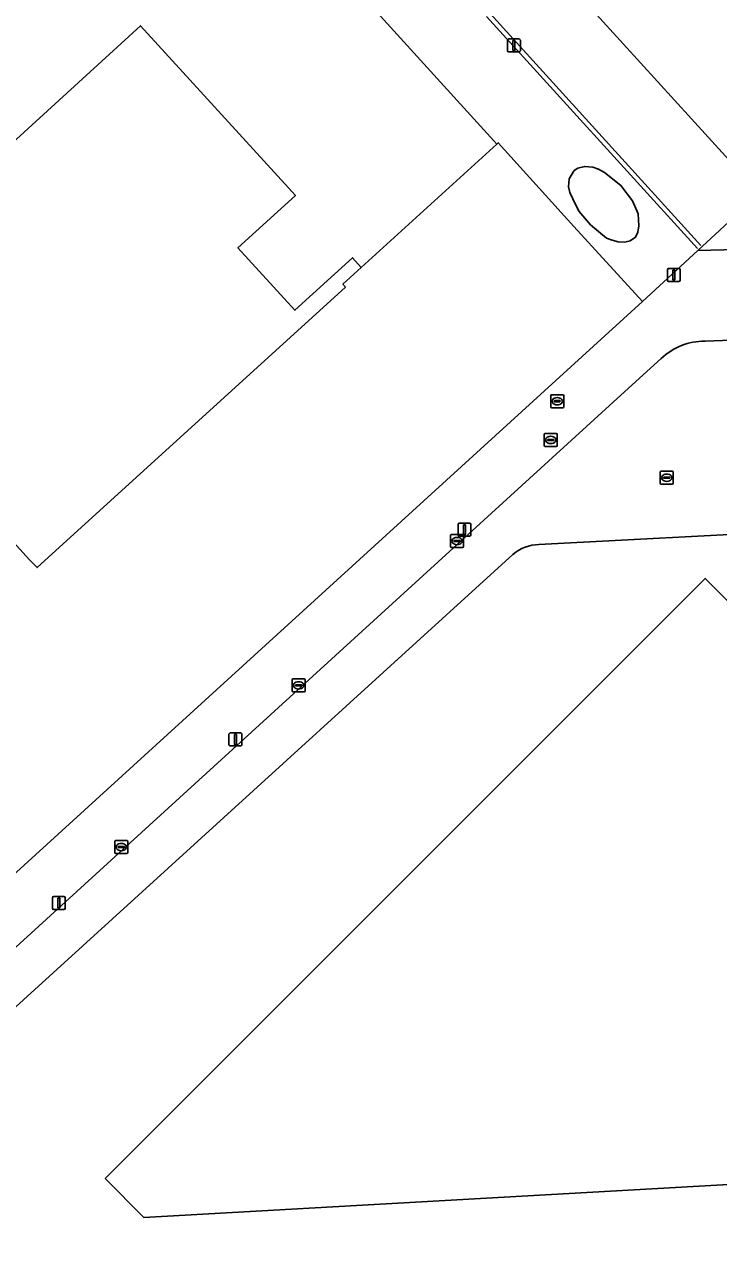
# Model space of a CAD drawing. Extents: x 161084 to 161928, y 385354 to 386522.
# Drawn here: x 161156.4 to 161209.8, y 386310.1 to 386404.4 of the extents above; entities that cross this region are included whole.
import ezdxf

# ---------------------------------------------------------------- set-up
doc = ezdxf.new("R2010")
doc.units = 0
for name, color, linetype in [('IMGEO_Afsluitpaal', 7, 'Continuous'), ('IMGEO_Brandkraan', 7, 'Continuous'), ('IMGEO_Erf', 7, 'Continuous'), ('IMGEO_Groenvoorziening', 7, 'Continuous'), ('IMGEO_Kolk', 7, 'Continuous'), ('IMGEO_Lichtmast', 7, 'Continuous'), ('IMGEO_Lijnafwatering', 7, 'Continuous'), ('IMGEO_Pand', 7, 'Continuous'), ('IMGEO_Pand_vergunning_verleend', 7, 'Continuous'), ('IMGEO_Rijbaan_lokaal_open', 7, 'Continuous'), ('IMGEO_Rioolput', 7, 'Continuous'), ('IMGEO_Voetpad_open', 7, 'Continuous')]:
    doc.layers.add(name, color=color, linetype=linetype)

msp = doc.modelspace()

# ---------------------------------------------------------------- linework, layer by layer
at = {"layer": 'IMGEO_Afsluitpaal'}
for p, q in [((161205.899, 386384.714), (161205.899, 386385.514)), ((161205.899, 386385.514), (161205.899, 386384.714)), ((161205.999, 386385.614), (161206.789, 386385.614)), ((161206.789, 386385.614), (161205.999, 386385.614)), ((161206.889, 386385.514), (161206.889, 386384.714)), ((161206.889, 386384.714), (161206.889, 386385.514)), ((161206.789, 386384.614), (161205.999, 386384.614)), ((161205.999, 386384.614), (161206.789, 386384.614))]:
    msp.add_line(p, q, dxfattribs=at)
msp.add_lwpolyline([(161206.319, 386385.489), (161206.469, 386385.489), (161206.469, 386384.739), (161206.319, 386384.739), (161206.319, 386385.489)], dxfattribs=at)
for centre, start, end in [((161205.999, 386385.514), 90, 180), ((161205.999, 386385.514), 90, 180), ((161205.999, 386384.714), 180, 270), ((161205.999, 386384.714), 180, 270), ((161206.789, 386385.514), 0, 90), ((161206.789, 386385.514), 360, 90), ((161206.789, 386384.714), 270, 0), ((161206.789, 386384.714), 270, 0)]:
    msp.add_arc(centre, 0.1, start, end, dxfattribs=at)
at = {"layer": 'IMGEO_Brandkraan'}
for p, q in [((161196.914, 386374.967), (161196.914, 386375.819)), ((161196.989, 386375.893), (161197.841, 386375.893)), ((161197.173, 386375.387), (161197.173, 386375.399)), ((161197.611, 386375.35), (161197.213, 386375.35)), ((161197.216, 386375.436), (161197.614, 386375.436)), ((161197.402, 386375.673), (161197.427, 386375.673)), ((161197.657, 386375.399), (161197.657, 386375.387)), ((161197.915, 386375.819), (161197.915, 386374.967)), ((161197.841, 386374.893), (161196.989, 386374.893)), ((161197.425, 386375.113), (161197.4, 386375.113))]:
    msp.add_line(p, q, dxfattribs=at)
for points in [[(161196.914, 386374.967), (161196.914, 386375.819)], [(161196.989, 386375.893), (161197.841, 386375.893)], [(161197.915, 386375.819), (161197.915, 386374.967)], [(161197.841, 386374.893), (161196.989, 386374.893)]]:
    msp.add_lwpolyline(points, dxfattribs=at)
for centre, radius, start, end in [((161196.991, 386375.817), 0.0765, 91.55205, 178.44795), ((161196.991, 386375.817), 0.0765, 91.55205, 178.44795), ((161197.213, 386375.396), 0.0403, 85.87752, 175.75265), ((161197.21, 386375.386), 0.0366, 178.93798, 274.71019), ((161197.614, 386375.393), 0.043, 264.86636, 352.45326), ((161197.618, 386375.398), 0.0386, 1.73085, 96.63898), ((161197.839, 386375.817), 0.0765, 1.55205, 88.44795), ((161197.839, 386375.817), 0.0765, 1.55205, 88.44795), ((161196.991, 386374.969), 0.0765, 181.55205, 268.44795), ((161196.991, 386374.969), 0.0765, 181.55205, 268.44795), ((161197.839, 386374.969), 0.0765, 271.55205, 358.44795), ((161197.839, 386374.969), 0.0765, 271.55205, 358.44795)]:
    msp.add_arc(centre, radius, start, end, dxfattribs=at)
for centre, major_axis, ratio, start_param, end_param in [((161197.401, 386375.393), (-0.387, 0.002), 0.722429, 4.712389, 7.853982), ((161197.426, 386375.393), (-0.39, 0.002), 0.717154, 1.570796, 4.712389)]:
    msp.add_ellipse(centre, major_axis=major_axis, ratio=ratio, start_param=start_param, end_param=end_param, dxfattribs=at)
at = {"layer": 'IMGEO_Erf'}
msp.add_lwpolyline([(161181.101, 386384.176), (161180.907, 386384.401), (161182.315, 386385.687), (161181.635, 386386.432), (161177.211, 386382.394), (161172.822, 386387.201), (161177.246, 386391.24), (161165.319, 386404.304), (161151.55, 386391.734), (161154.765, 386365.391), (161156.764, 386363.185), (161157.344, 386362.583)], close=True, dxfattribs=at)
at = {"layer": 'IMGEO_Groenvoorziening'}
msp.add_lwpolyline([(161201.07, 386393.001), (161200.604, 386393.257), (161200.159, 386393.42), (161199.538, 386393.47), (161199.004, 386393.335), (161198.711, 386393.146), (161198.335, 386392.52), (161198.277, 386391.901), (161198.389, 386391.449), (161198.61, 386390.961), (161199.069, 386390.021), (161199.983, 386388.961), (161201.205, 386387.952), (161201.648, 386387.788), (161202.099, 386387.67), (161202.62, 386387.646), (161203.039, 386387.745), (161203.445, 386388.022), (161203.629, 386388.408), (161203.691, 386388.905), (161203.684, 386389.361), (161203.65, 386389.819), (161203.209, 386390.807), (161202.319, 386392.004)], close=True, dxfattribs=at)
for points in [[(161217.726, 386321.804), (161217.633, 386324.019), (161216.866, 386340.29), (161215.819, 386361.139), (161215.759, 386362.344), (161215.591, 386365.376), (161196.008, 386364.361)], [(161194.008, 386363.588), (161174.027, 386345.43), (161145.413, 386319.427), (161138.33, 386312.926), (161140.536, 386296.162), (161184.194, 386298.386), (161184.421, 386294.81), (161186.536, 386294.669), (161186.264, 386300.187), (161189.334, 386300.339), (161192.199, 386300.481), (161195.063, 386300.624), (161197.928, 386300.766), (161200.793, 386300.908), (161203.658, 386301.05), (161206.523, 386301.193), (161209.387, 386301.335), (161212.252, 386301.477), (161215.04, 386301.616), (161219.328, 386301.899), (161219.073, 386306.93), (161218.794, 386312.431)]]:
    msp.add_lwpolyline(points, dxfattribs=at)
msp.add_arc((161196.085, 386361.188), 3.174, 91.38853, 130.87451, dxfattribs=at)
at = {"layer": 'IMGEO_Kolk'}
for p, q in [((161205.351, 386369.073), (161205.351, 386369.925)), ((161205.426, 386369.999), (161206.278, 386369.999)), ((161205.839, 386369.779), (161205.864, 386369.779)), ((161206.352, 386369.925), (161206.352, 386369.073)), ((161206.278, 386368.999), (161205.426, 386368.999)), ((161205.61, 386369.493), (161205.61, 386369.505)), ((161206.048, 386369.456), (161205.65, 386369.456)), ((161205.653, 386369.542), (161206.051, 386369.542)), ((161205.862, 386369.219), (161205.837, 386369.219)), ((161206.094, 386369.505), (161206.094, 386369.493)), ((161189.2, 386364.198), (161189.2, 386365.05)), ((161189.275, 386365.124), (161190.127, 386365.124)), ((161190.201, 386365.05), (161190.201, 386364.198)), ((161190.127, 386364.124), (161189.275, 386364.124)), ((161189.459, 386364.618), (161189.459, 386364.63)), ((161189.897, 386364.581), (161189.499, 386364.581)), ((161189.502, 386364.667), (161189.9, 386364.667)), ((161189.711, 386364.344), (161189.686, 386364.344)), ((161189.688, 386364.904), (161189.713, 386364.904)), ((161189.943, 386364.63), (161189.943, 386364.618)), ((161176.998, 386353.084), (161176.998, 386353.936)), ((161177.073, 386354.01), (161177.925, 386354.01)), ((161177.486, 386353.79), (161177.511, 386353.79)), ((161177.999, 386353.936), (161177.999, 386353.084)), ((161177.925, 386353.01), (161177.073, 386353.01)), ((161177.257, 386353.504), (161177.257, 386353.516)), ((161177.695, 386353.467), (161177.297, 386353.467)), ((161177.3, 386353.553), (161177.698, 386353.553)), ((161177.509, 386353.23), (161177.484, 386353.23)), ((161177.741, 386353.516), (161177.741, 386353.504)), ((161163.33, 386340.635), (161163.33, 386341.487)), ((161163.405, 386341.561), (161164.257, 386341.561)), ((161163.818, 386341.341), (161163.843, 386341.341)), ((161164.331, 386341.487), (161164.331, 386340.635)), ((161164.257, 386340.561), (161163.405, 386340.561)), ((161163.589, 386341.055), (161163.589, 386341.067)), ((161164.027, 386341.018), (161163.629, 386341.018)), ((161163.632, 386341.104), (161164.03, 386341.104)), ((161163.841, 386340.781), (161163.816, 386340.781)), ((161164.073, 386341.067), (161164.073, 386341.055))]:
    msp.add_line(p, q, dxfattribs=at)
for points in [[(161205.351, 386369.073), (161205.351, 386369.925)], [(161205.426, 386369.999), (161206.278, 386369.999)], [(161206.352, 386369.925), (161206.352, 386369.073)], [(161206.278, 386368.999), (161205.426, 386368.999)], [(161189.2, 386364.198), (161189.2, 386365.05)], [(161189.275, 386365.124), (161190.127, 386365.124)], [(161190.201, 386365.05), (161190.201, 386364.198)], [(161190.127, 386364.124), (161189.275, 386364.124)], [(161176.998, 386353.084), (161176.998, 386353.936)], [(161177.073, 386354.01), (161177.925, 386354.01)], [(161177.999, 386353.936), (161177.999, 386353.084)], [(161177.925, 386353.01), (161177.073, 386353.01)], [(161163.33, 386340.635), (161163.33, 386341.487)], [(161163.405, 386341.561), (161164.257, 386341.561)], [(161164.331, 386341.487), (161164.331, 386340.635)], [(161164.257, 386340.561), (161163.405, 386340.561)]]:
    msp.add_lwpolyline(points, dxfattribs=at)
for centre, radius, start, end in [((161205.428, 386369.923), 0.0765, 91.55205, 178.44795), ((161205.428, 386369.923), 0.0765, 91.55205, 178.44795), ((161206.276, 386369.923), 0.0765, 1.55205, 88.44795), ((161206.276, 386369.923), 0.0765, 1.55205, 88.44795), ((161205.428, 386369.075), 0.0765, 181.55205, 268.44795), ((161205.428, 386369.075), 0.0765, 181.55205, 268.44795), ((161205.65, 386369.502), 0.0403, 85.87752, 175.75265), ((161205.647, 386369.492), 0.0366, 178.93798, 274.71019), ((161206.051, 386369.499), 0.043, 264.86636, 352.45326), ((161206.055, 386369.504), 0.0386, 1.73085, 96.63898), ((161206.276, 386369.075), 0.0765, 271.55205, 358.44795), ((161206.276, 386369.075), 0.0765, 271.55205, 358.44795), ((161189.277, 386365.048), 0.0765, 91.55205, 178.44795), ((161189.277, 386365.048), 0.0765, 91.55205, 178.44795), ((161190.125, 386365.048), 0.0765, 1.55205, 88.44795), ((161190.125, 386365.048), 0.0765, 1.55205, 88.44795), ((161189.277, 386364.2), 0.0765, 181.55205, 268.44795), ((161189.277, 386364.2), 0.0765, 181.55205, 268.44795), ((161189.499, 386364.627), 0.0403, 85.87752, 175.75265), ((161189.496, 386364.617), 0.0366, 178.93798, 274.71019), ((161189.9, 386364.624), 0.043, 264.86636, 352.45326), ((161189.904, 386364.629), 0.0386, 1.73085, 96.63898), ((161190.125, 386364.2), 0.0765, 271.55205, 358.44795), ((161190.125, 386364.2), 0.0765, 271.55205, 358.44795), ((161177.075, 386353.934), 0.0765, 91.55205, 178.44795), ((161177.075, 386353.934), 0.0765, 91.55205, 178.44795), ((161177.923, 386353.934), 0.0765, 1.55205, 88.44795), ((161177.923, 386353.934), 0.0765, 1.55205, 88.44795), ((161177.075, 386353.086), 0.0765, 181.55205, 268.44795), ((161177.075, 386353.086), 0.0765, 181.55205, 268.44795), ((161177.297, 386353.513), 0.0403, 85.87752, 175.75265), ((161177.294, 386353.503), 0.0366, 178.93798, 274.71019), ((161177.698, 386353.51), 0.043, 264.86636, 352.45326), ((161177.702, 386353.515), 0.0386, 1.73085, 96.63898), ((161177.923, 386353.086), 0.0765, 271.55205, 358.44795), ((161177.923, 386353.086), 0.0765, 271.55205, 358.44795), ((161163.407, 386341.485), 0.0765, 91.55205, 178.44795), ((161163.407, 386341.485), 0.0765, 91.55205, 178.44795), ((161164.255, 386341.485), 0.0765, 1.55205, 88.44795), ((161164.255, 386341.485), 0.0765, 1.55205, 88.44795), ((161163.407, 386340.637), 0.0765, 181.55205, 268.44795), ((161163.407, 386340.637), 0.0765, 181.55205, 268.44795), ((161163.629, 386341.064), 0.0403, 85.87752, 175.75265), ((161163.626, 386341.054), 0.0366, 178.93798, 274.71019), ((161164.03, 386341.061), 0.043, 264.86636, 352.45326), ((161164.034, 386341.066), 0.0386, 1.73085, 96.63898), ((161164.255, 386340.637), 0.0765, 271.55205, 358.44795), ((161164.255, 386340.637), 0.0765, 271.55205, 358.44795)]:
    msp.add_arc(centre, radius, start, end, dxfattribs=at)
for centre, major_axis, ratio, start_param, end_param in [((161205.838, 386369.499), (-0.387, 0.002), 0.722429, 4.712389, 7.853982), ((161205.863, 386369.499), (-0.39, 0.002), 0.717154, 1.570796, 4.712389), ((161189.687, 386364.624), (-0.387, 0.002), 0.722429, 4.712389, 7.853982), ((161189.712, 386364.624), (-0.39, 0.002), 0.717154, 1.570796, 4.712389), ((161177.485, 386353.51), (-0.387, 0.002), 0.722429, 4.712389, 7.853982), ((161177.51, 386353.51), (-0.39, 0.002), 0.717154, 1.570796, 4.712389), ((161163.817, 386341.061), (-0.387, 0.002), 0.722429, 4.712389, 7.853982), ((161163.842, 386341.061), (-0.39, 0.002), 0.717154, 1.570796, 4.712389)]:
    msp.add_ellipse(centre, major_axis=major_axis, ratio=ratio, start_param=start_param, end_param=end_param, dxfattribs=at)
at = {"layer": 'IMGEO_Lichtmast'}
for p, q in [((161193.586, 386402.379), (161193.586, 386403.179)), ((161193.586, 386403.179), (161193.586, 386402.379)), ((161193.686, 386403.279), (161194.476, 386403.279)), ((161194.476, 386403.279), (161193.686, 386403.279)), ((161194.576, 386403.179), (161194.576, 386402.379)), ((161194.576, 386402.379), (161194.576, 386403.179)), ((161194.476, 386402.279), (161193.686, 386402.279)), ((161193.686, 386402.279), (161194.476, 386402.279)), ((161189.773, 386365.094), (161189.773, 386365.894)), ((161189.773, 386365.894), (161189.773, 386365.094)), ((161189.873, 386365.994), (161190.663, 386365.994)), ((161190.663, 386365.994), (161189.873, 386365.994)), ((161190.763, 386365.894), (161190.763, 386365.094)), ((161190.763, 386365.094), (161190.763, 386365.894)), ((161190.663, 386364.994), (161189.873, 386364.994)), ((161189.873, 386364.994), (161190.663, 386364.994)), ((161172.231, 386349.846), (161173.021, 386349.846)), ((161173.021, 386349.846), (161172.231, 386349.846)), ((161172.131, 386348.946), (161172.131, 386349.746)), ((161172.131, 386349.746), (161172.131, 386348.946)), ((161173.121, 386349.746), (161173.121, 386348.946)), ((161173.121, 386348.946), (161173.121, 386349.746)), ((161173.021, 386348.846), (161172.231, 386348.846)), ((161172.231, 386348.846), (161173.021, 386348.846)), ((161158.529, 386336.363), (161158.529, 386337.163)), ((161158.529, 386337.163), (161158.529, 386336.363)), ((161158.629, 386337.263), (161159.419, 386337.263)), ((161159.419, 386337.263), (161158.629, 386337.263)), ((161159.519, 386337.163), (161159.519, 386336.363)), ((161159.519, 386336.363), (161159.519, 386337.163)), ((161159.419, 386336.263), (161158.629, 386336.263)), ((161158.629, 386336.263), (161159.419, 386336.263))]:
    msp.add_line(p, q, dxfattribs=at)
for points in [[(161194.006, 386403.154), (161194.156, 386403.154), (161194.156, 386402.404), (161194.006, 386402.404), (161194.006, 386403.154)], [(161190.193, 386365.869), (161190.343, 386365.869), (161190.343, 386365.119), (161190.193, 386365.119), (161190.193, 386365.869)], [(161172.551, 386349.721), (161172.701, 386349.721), (161172.701, 386348.971), (161172.551, 386348.971), (161172.551, 386349.721)], [(161158.949, 386337.138), (161159.099, 386337.138), (161159.099, 386336.388), (161158.949, 386336.388), (161158.949, 386337.138)]]:
    msp.add_lwpolyline(points, dxfattribs=at)
for centre, start, end in [((161193.686, 386403.179), 90, 180), ((161193.686, 386403.179), 90, 180), ((161194.476, 386403.179), 0, 90), ((161194.476, 386403.179), 360, 90), ((161193.686, 386402.379), 180, 270), ((161193.686, 386402.379), 180, 270), ((161194.476, 386402.379), 270, 0), ((161194.476, 386402.379), 270, 0), ((161189.873, 386365.894), 90, 180), ((161189.873, 386365.894), 90, 180), ((161190.663, 386365.894), 0, 90), ((161190.663, 386365.894), 360, 90), ((161189.873, 386365.094), 180, 270), ((161189.873, 386365.094), 180, 270), ((161190.663, 386365.094), 270, 0), ((161190.663, 386365.094), 270, 0), ((161172.231, 386349.746), 90, 180), ((161172.231, 386349.746), 90, 180), ((161173.021, 386349.746), 0, 90), ((161173.021, 386349.746), 360, 90), ((161172.231, 386348.946), 180, 270), ((161172.231, 386348.946), 180, 270), ((161173.021, 386348.946), 270, 0), ((161173.021, 386348.946), 270, 0), ((161158.629, 386337.163), 90, 180), ((161158.629, 386337.163), 90, 180), ((161159.419, 386337.163), 0, 90), ((161159.419, 386337.163), 360, 90), ((161158.629, 386336.363), 180, 270), ((161158.629, 386336.363), 180, 270), ((161159.419, 386336.363), 270, 0), ((161159.419, 386336.363), 270, 0)]:
    msp.add_arc(centre, 0.1, start, end, dxfattribs=at)
at = {"layer": 'IMGEO_Lijnafwatering'}
for points in [[(161208.21, 386387.137), (161191.964, 386405.002)], [(161192.256, 386405.234), (161208.486, 386387.382)]]:
    msp.add_lwpolyline(points, dxfattribs=at)
at = {"layer": 'IMGEO_Pand'}
for points in [[(161279.286, 386451.713), (161274.297, 386452.02), (161258.781, 386452.637), (161258.748, 386451.797), (161251.452, 386451.606), (161251.483, 386452.976), (161229.064, 386453.383), (161211.438, 386453.429), (161211.456, 386450.209), (161182.706, 386449.157), (161182.578, 386452.905), (161157.831, 386452.017), (161171.343, 386437.153), (161183.767, 386423.486), (161193.696, 386424.19), (161194.665, 386411.524), (161212.99, 386391.384), (161229.92, 386406.793), (161229.7, 386412.748), (161236.693, 386412.952)], [(161203.973, 386383.062), (161198.703, 386388.853), (161192.87, 386395.291), (161192.77, 386395.186), (161182.315, 386385.687), (161180.907, 386384.401), (161181.101, 386384.176), (161157.344, 386362.583), (161156.764, 386363.185), (161154.765, 386365.391), (161151.55, 386391.734), (161135.997, 386377.572), (161135.492, 386377.106), (161138.85, 386350.754), (161144.233, 386347.229), (161148.771, 386332.801)]]:
    msp.add_lwpolyline(points, close=True, dxfattribs=at)
msp.add_lwpolyline([(161129.181, 386430.581), (161135.997, 386377.572), (161151.55, 386391.734), (161165.319, 386404.304), (161177.246, 386391.24), (161172.822, 386387.201), (161177.211, 386382.394), (161181.635, 386386.432), (161182.315, 386385.687), (161192.77, 386395.186), (161192.534, 386395.445), (161172.271, 386417.729)], dxfattribs=at)
at = {"layer": 'IMGEO_Pand_vergunning_verleend'}
msp.add_lwpolyline([(161162.586, 386315.544), (161208.818, 386361.75), (161212.756, 386357.81), (161214.729, 386315.316), (161165.582, 386312.547)], close=True, dxfattribs=at)
at = {"layer": 'IMGEO_Rijbaan_lokaal_open'}
for points in [[(161330.132, 386384.464), (161326.468, 386384.325), (161325.23, 386384.278), (161227.435, 386380.736), (161208.802, 386380.01)], [(161205.421, 386378.679), (161203.199, 386376.66), (161151.004, 386329.103), (161149.845, 386328.097)], [(161196.008, 386364.361), (161215.591, 386365.376), (161215.759, 386362.344), (161216.265, 386362.376), (161219.072, 386362.551), (161218.924, 386365.56), (161219.084, 386365.58), (161218.886, 386369.064)], [(161135.798, 386343.009), (161135.646, 386344.335), (161134.921, 386350.17), (161133.481, 386349.985), (161131.448, 386349.726), (161132.533, 386340.936), (161135.031, 386321.357), (161135.192, 386320.122), (161136.192, 386312.398), (161136.424, 386311.01), (161138.33, 386312.926), (161145.413, 386319.427), (161174.027, 386345.43), (161194.008, 386363.588)]]:
    msp.add_lwpolyline(points, dxfattribs=at)
for centre, radius, start, end in [((161208.742, 386375.202), 4.809, 89.29052, 133.68567), ((161196.085, 386361.188), 3.174, 91.38853, 130.87451)]:
    msp.add_arc(centre, radius, start, end, dxfattribs=at)
at = {"layer": 'IMGEO_Rioolput'}
for p, q in [((161196.42, 386371.984), (161196.42, 386372.836)), ((161196.495, 386372.91), (161197.347, 386372.91)), ((161196.722, 386372.453), (161197.12, 386372.453)), ((161196.908, 386372.69), (161196.933, 386372.69)), ((161197.421, 386372.836), (161197.421, 386371.984)), ((161197.347, 386371.91), (161196.495, 386371.91)), ((161196.679, 386372.404), (161196.679, 386372.416)), ((161197.117, 386372.367), (161196.719, 386372.367)), ((161196.931, 386372.13), (161196.906, 386372.13)), ((161197.163, 386372.416), (161197.163, 386372.404))]:
    msp.add_line(p, q, dxfattribs=at)
for points in [[(161196.42, 386371.984), (161196.42, 386372.836)], [(161196.495, 386372.91), (161197.347, 386372.91)], [(161197.421, 386372.836), (161197.421, 386371.984)], [(161197.347, 386371.91), (161196.495, 386371.91)]]:
    msp.add_lwpolyline(points, dxfattribs=at)
for centre, radius, start, end in [((161196.497, 386372.834), 0.0765, 91.55205, 178.44795), ((161196.497, 386372.834), 0.0765, 91.55205, 178.44795), ((161196.719, 386372.413), 0.0403, 85.87752, 175.75265), ((161197.124, 386372.415), 0.0386, 1.73085, 96.63898), ((161197.345, 386372.834), 0.0765, 1.55205, 88.44795), ((161197.345, 386372.834), 0.0765, 1.55205, 88.44795), ((161196.497, 386371.986), 0.0765, 181.55205, 268.44795), ((161196.497, 386371.986), 0.0765, 181.55205, 268.44795), ((161196.716, 386372.403), 0.0366, 178.93798, 274.71019), ((161197.12, 386372.41), 0.043, 264.86636, 352.45326), ((161197.345, 386371.986), 0.0765, 271.55205, 358.44795), ((161197.345, 386371.986), 0.0765, 271.55205, 358.44795)]:
    msp.add_arc(centre, radius, start, end, dxfattribs=at)
for centre, major_axis, ratio, start_param, end_param in [((161196.907, 386372.41), (-0.387, 0.002), 0.722429, 4.712389, 7.853982), ((161196.932, 386372.41), (-0.39, 0.002), 0.717154, 1.570796, 4.712389)]:
    msp.add_ellipse(centre, major_axis=major_axis, ratio=ratio, start_param=start_param, end_param=end_param, dxfattribs=at)
at = {"layer": 'IMGEO_Voetpad_open'}
for points in [[(161172.271, 386417.729), (161192.534, 386395.445), (161192.77, 386395.186), (161192.87, 386395.291), (161198.703, 386388.853), (161203.973, 386383.062), (161208.259, 386386.993), (161212.99, 386391.384), (161194.665, 386411.524), (161193.696, 386424.19)], [(161212.99, 386391.384), (161208.259, 386386.993), (161211.259, 386387.07)], [(161208.802, 386380.01), (161227.435, 386380.736), (161227.266, 386385.714), (161256.719, 386386.778), (161284.377, 386387.778)], [(161211.259, 386387.07), (161208.259, 386386.993), (161203.973, 386383.062), (161148.771, 386332.801), (161144.233, 386347.229), (161138.85, 386350.754), (161134.921, 386350.17), (161135.646, 386344.335), (161135.798, 386343.009)], [(161149.845, 386328.097), (161151.004, 386329.103), (161203.199, 386376.66), (161205.421, 386378.679)]]:
    msp.add_lwpolyline(points, dxfattribs=at)
msp.add_lwpolyline([(161201.07, 386393.001), (161202.319, 386392.004), (161203.209, 386390.807), (161203.65, 386389.819), (161203.684, 386389.361), (161203.691, 386388.905), (161203.629, 386388.408), (161203.445, 386388.022), (161203.039, 386387.745), (161202.62, 386387.646), (161202.099, 386387.67), (161201.648, 386387.788), (161201.205, 386387.952), (161199.983, 386388.961), (161199.069, 386390.021), (161198.61, 386390.961), (161198.389, 386391.449), (161198.277, 386391.901), (161198.335, 386392.52), (161198.711, 386393.146), (161199.004, 386393.335), (161199.538, 386393.47), (161200.159, 386393.42), (161200.604, 386393.257)], close=True, dxfattribs=at)
msp.add_arc((161208.742, 386375.202), 4.809, 89.29052, 133.68567, dxfattribs=at)

doc.saveas('drawing.dxf')
